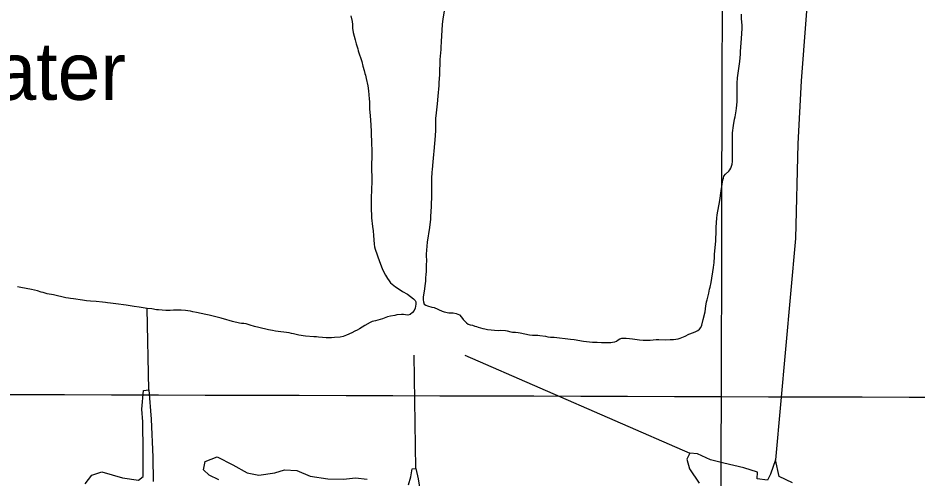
# Model space of a CAD drawing. Extents: x 3161615 to 3199515, y 867541 to 892976.
# Drawn here: x 3190764 to 3192331, y 884915 to 885717 of the extents above; entities that cross this region are included whole.
import ezdxf

# ---------------------------------------------------------------- set-up
doc = ezdxf.new("R2010")
doc.units = 0
for name, color, linetype in [('V-GRID-MAJR', 7, 'Continuous'), ('V-RIVR-IDEN', 7, 'Continuous'), ('V-TOPO-SHOR', 7, 'Continuous')]:
    doc.layers.add(name, color=color, linetype=linetype)

msp = doc.modelspace()

# ---------------------------------------------------------------- linework, layer by layer
at = {"layer": 'V-GRID-MAJR'}
for points in [[(3191958.754, 872935.3250000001), (3191973.739, 878996.033), (3191988.73, 885058.685), (3192003.72, 891121.381), (3192003.725, 891123.28)], [(3165858.044, 885132.7980000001), (3171084.176, 885116.4550000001), (3176310.311, 885100.872), (3181536.449, 885086.049), (3186762.588, 885071.987), (3191988.73, 885058.685), (3197214.873, 885046.142), (3197214.874, 885046.142)]]:
    msp.add_spline(points, degree=3, dxfattribs=at)
at = {"layer": 'V-TOPO-SHOR'}
for p, q in [((3190992.4650000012, 885070.572999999), (3190989.481000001, 885211.7209999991)), ((3191456.6070000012, 884933.346999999), (3191453.859810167, 885130.8711876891)), ((3191542.3694658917, 885130.6265948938), (3191933.801000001, 884960.3089999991))]:
    msp.add_line(p, q, dxfattribs=at)
for points in [[(3192144.089192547, 885876.8760695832), (3192143.932653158, 885820.2298899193), (3192127.4138924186, 885607.8507428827), (3192121.8000180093, 885498.1134453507), (3192117.8046891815, 885333.4952694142), (3192082.947000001, 884948.4419999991)], [(3191507.301000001, 885735.6469999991), (3191504.074000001, 885715.415999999), (3191502.943000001, 885705.689999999), (3191501.112000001, 885675.9409999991), (3191500.180000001, 885665.827999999), (3191500.193000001, 885662.327999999), (3191498.704000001, 885645.0229999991), (3191498.026000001, 885618.7749999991), (3191497.108000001, 885604.383999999), (3191497.127000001, 885599.523999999), (3191495.058000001, 885581.0489999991), (3191494.137000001, 885567.824999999), (3191491.495000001, 885546.8209999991), (3191491.317000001, 885542.9319999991), (3191491.333000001, 885538.4609999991), (3191490.962000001, 885533.7939999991), (3191490.995000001, 885524.851999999), (3191490.823000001, 885519.2139999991), (3191490.450000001, 885515.1279999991), (3191490.463000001, 885511.824999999), (3191488.230000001, 885485.376999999), (3191487.669000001, 885479.349999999), (3191486.162000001, 885466.9019999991), (3191485.240000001, 885453.677999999), (3191484.675000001, 885448.8159999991), (3191484.329000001, 885437.733999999), (3191484.360000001, 885429.5689999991), (3191483.997000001, 885422.7629999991), (3191484.034000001, 885412.8489999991), (3191483.878000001, 885402.7399999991), (3191483.516000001, 885396.126999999), (3191483.542000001, 885389.128999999), (3191482.635000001, 885371.6309999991), (3191482.265000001, 885367.1579999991), (3191480.376000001, 885352.3759999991), (3191476.391000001, 885327.283999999), (3191475.834000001, 885320.280999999), (3191475.109000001, 885306.4779999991), (3191474.935000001, 885300.837999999), (3191475.1440000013, 885297.339999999), (3191474.994000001, 885285.0929999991), (3191474.625000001, 885279.841999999), (3191474.642000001, 885275.7599999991), (3191474.075000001, 885271.479999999), (3191473.907000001, 885264.675999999), (3191473.538000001, 885259.037999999), (3191472.596000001, 885251.2579999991), (3191472.227000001, 885245.8119999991), (3191469.755000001, 885231.4169999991), (3191469.774000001, 885226.7509999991)], [(3191343.660000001, 885720.6669999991), (3191345.831000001, 885710.783999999), (3191346.431000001, 885705.935999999), (3191346.843000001, 885699.535999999), (3191348.035000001, 885691.976999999), (3191350.994000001, 885678.9929999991), (3191352.765000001, 885672.0169999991), (3191355.710000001, 885663.1059999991), (3191356.693000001, 885659.618999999), (3191362.774000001, 885641.601999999), (3191364.744000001, 885633.4639999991), (3191366.909000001, 885625.7139999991), (3191368.091000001, 885620.4809999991), (3191369.074000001, 885617.3829999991), (3191370.454000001, 885611.567999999), (3191373.217000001, 885598.9709999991), (3191374.605000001, 885590.4409999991), (3191375.435000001, 885576.6749999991), (3191376.037000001, 885571.2449999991), (3191376.471000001, 885559.221999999)], [(3191990.060000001, 885428.1909999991), (3191991.393000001, 885435.775999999), (3191992.159000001, 885438.6969999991), (3191992.731000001, 885441.809999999), (3191995.966000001, 885445.5129999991), (3192001.392000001, 885450.3929999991), (3192003.327000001, 885452.927999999), (3192005.064000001, 885456.0449999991), (3192006.4110000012, 885459.354999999), (3192007.175000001, 885463.0519999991), (3192007.742000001, 885467.329999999), (3192008.099000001, 885475.883999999), (3192007.777000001, 885509.319999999), (3192008.136000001, 885517.0979999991), (3192009.643000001, 885529.934999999), (3192011.544000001, 885541.2179999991), (3192012.500000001, 885545.302999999), (3192014.210000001, 885555.6129999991), (3192015.164000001, 885560.2819999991), (3192016.096000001, 885570.9789999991), (3192016.166000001, 885603.832999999), (3192016.520000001, 885612.9709999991), (3192020.493000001, 885641.368999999), (3192021.611000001, 885654.2039999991), (3192021.790000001, 885658.6769999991), (3192022.898000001, 885674.0389999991), (3192024.395000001, 885689.400999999), (3192024.382000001, 885692.511999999), (3192024.755000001, 885696.400999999), (3192024.548000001, 885699.7039999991), (3192024.921000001, 885703.983999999), (3192023.903000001, 885716.0329999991), (3192023.875000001, 885723.6149999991)], [(3191376.471000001, 885559.221999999), (3191377.077000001, 885552.628999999), (3191377.292000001, 885547.199999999), (3191378.5190000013, 885530.5229999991), (3191378.947000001, 885519.856999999), (3191378.963000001, 885515.5889999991), (3191379.797000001, 885500.851999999), (3191379.815000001, 885495.6149999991), (3191380.227000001, 885489.795999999), (3191380.463000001, 885478.7409999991), (3191380.295000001, 885472.1469999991), (3191379.9280000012, 885465.9389999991), (3191380.073000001, 885428.116999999), (3191379.897000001, 885423.461999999), (3191379.924000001, 885416.4779999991), (3191379.381000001, 885405.807999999), (3191379.252000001, 885389.126999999), (3191379.072000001, 885385.6349999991), (3191379.508000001, 885372.4459999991), (3191379.7150000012, 885369.3429999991), (3191381.712000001, 885354.4169999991), (3191382.517000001, 885346.8539999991), (3191382.937000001, 885338.5169999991), (3191384.155000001, 885323.778999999), (3191385.1440000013, 885318.7409999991), (3191386.127000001, 885315.0589999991), (3191393.580000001, 885293.3649999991), (3191398.282000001, 885281.354999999), (3191401.606000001, 885273.998999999), (3191403.951000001, 885269.545999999), (3191407.271000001, 885263.7399999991), (3191410.195000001, 885259.6769999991), (3191412.923000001, 885256.3919999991), (3191418.371000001, 885251.949999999), (3191421.484000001, 885249.633999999), (3191431.208000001, 885242.8829999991), (3191433.930000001, 885241.535999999), (3191442.288000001, 885236.523999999), (3191452.792000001, 885228.8049999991), (3191455.712000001, 885225.9079999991), (3191457.080000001, 885223.197999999), (3191457.095000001, 885219.511999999), (3191456.525000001, 885215.822999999), (3191455.763000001, 885212.523999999), (3191454.227000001, 885208.251999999), (3191451.332000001, 885204.5549999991), (3191447.076000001, 885201.6279999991), (3191443.201000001, 885200.4509999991), (3191438.738000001, 885200.8219999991), (3191435.244000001, 885201.390999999), (3191431.753000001, 885201.5709999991), (3191423.612000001, 885200.569999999), (3191420.509000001, 885199.780999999), (3191412.757000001, 885198.3949999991), (3191407.719000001, 885197.0179999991), (3191398.616000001, 885193.8809999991), (3191386.602000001, 885190.3439999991), (3191380.983000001, 885188.9639999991), (3191377.110000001, 885187.398999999), (3191367.820000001, 885182.1249999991), (3191358.533000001, 885176.2699999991), (3191355.049000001, 885174.317999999), (3191350.595000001, 885172.167999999), (3191345.755000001, 885169.4339999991), (3191336.074000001, 885165.128999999), (3191330.457000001, 885163.363999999), (3191325.418000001, 885162.1799999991), (3191315.142000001, 885161.1699999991), (3191310.099000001, 885160.9569999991), (3191300.984000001, 885160.9219999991), (3191294.580000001, 885161.481999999), (3191287.209000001, 885161.839999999), (3191283.910000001, 885162.216999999), (3191279.254000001, 885162.3929999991), (3191264.896000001, 885163.694999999), (3191253.251000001, 885165.589999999), (3191243.933000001, 885167.6889999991), (3191240.439000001, 885168.2559999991), (3191236.169000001, 885169.2109999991), (3191212.686000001, 885172.4199999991), (3191207.251000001, 885173.562999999), (3191200.652000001, 885174.7009999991), (3191183.762000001, 885178.7089999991), (3191176.193000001, 885180.2329999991), (3191168.617000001, 885182.530999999), (3191165.121000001, 885183.8759999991), (3191161.433000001, 885184.8309999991), (3191157.358000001, 885185.5929999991), (3191153.477000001, 885185.964999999), (3191149.983000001, 885186.5329999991), (3191137.560000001, 885189.2009999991), (3191131.735000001, 885190.925999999), (3191127.850000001, 885192.2669999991), (3191117.948000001, 885194.9459999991), (3191096.978000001, 885200.1029999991), (3191091.158000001, 885201.050999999), (3191075.431000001, 885205.064999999), (3191068.638000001, 885206.2019999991), (3191064.561000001, 885207.155999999), (3191060.291000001, 885207.915999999), (3191056.2150000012, 885208.4809999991)], [(3191980.565000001, 885368.861999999), (3191981.321000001, 885374.6969999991), (3191985.698000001, 885399.5959999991), (3191988.356000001, 885416.131999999), (3191990.060000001, 885428.1909999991)], [(3191469.774000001, 885226.7509999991), (3191469.981000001, 885223.2529999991), (3191471.3570000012, 885219.564999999), (3191474.279000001, 885217.631999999), (3191477.200000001, 885216.4759999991), (3191484.790000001, 885214.366999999), (3191488.486000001, 885213.6029999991), (3191502.509000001, 885207.2399999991), (3191506.400000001, 885206.0889999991), (3191514.183000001, 885204.3709999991), (3191518.461000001, 885203.9979999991), (3191521.572000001, 885204.0079999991), (3191526.825000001, 885203.057999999), (3191530.132000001, 885202.096999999), (3191533.0530000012, 885200.9419999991), (3191536.373000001, 885196.8729999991), (3191539.500000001, 885192.4119999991), (3191542.429000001, 885189.118999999), (3191544.772000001, 885186.599999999), (3191547.889000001, 885184.6689999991), (3191551.198000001, 885183.515999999), (3191555.673000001, 885182.559999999), (3191559.566000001, 885181.2139999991), (3191562.679000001, 885180.447999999), (3191565.600000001, 885179.292999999), (3191573.192000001, 885176.988999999), (3191576.694000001, 885176.224999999), (3191581.556000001, 885175.464999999), (3191600.225000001, 885173.787999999), (3191604.891000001, 885173.8039999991), (3191612.863000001, 885173.2509999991), (3191615.974000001, 885172.8749999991), (3191622.239000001, 885171.1299999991), (3191625.348000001, 885170.729999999), (3191630.034000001, 885170.7919999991), (3191634.896000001, 885170.2289999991), (3191638.203000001, 885169.6569999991), (3191654.936000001, 885166.025999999), (3191659.992000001, 885165.462999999), (3191668.936000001, 885165.108999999), (3191672.630000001, 885164.733999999), (3191682.356000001, 885163.410999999), (3191686.636000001, 885162.648999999), (3191691.498000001, 885162.0839999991), (3191697.331000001, 885161.716999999), (3191725.921000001, 885158.327999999), (3191732.145000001, 885157.765999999), (3191748.484000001, 885155.1079999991), (3191764.434000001, 885153.2239999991), (3191772.208000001, 885153.2549999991), (3191780.181000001, 885152.893999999), (3191785.625000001, 885152.9169999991), (3191789.903000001, 885152.738999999), (3191796.123000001, 885152.760999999), (3191799.231000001, 885152.9679999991), (3191802.924000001, 885153.5659999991), (3191805.834000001, 885154.935999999), (3191809.129000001, 885157.280999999), (3191811.845000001, 885158.8479999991), (3191815.341000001, 885160.0269999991), (3191822.728000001, 885160.055999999), (3191828.563000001, 885159.689999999), (3191834.006000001, 885159.1259999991), (3191846.065000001, 885157.4219999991), (3191852.289000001, 885156.8629999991), (3191856.567000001, 885156.684999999), (3191864.731000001, 885156.9099999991), (3191874.837000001, 885157.7279999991), (3191879.892000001, 885157.7459999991), (3191891.557000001, 885157.0129999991), (3191899.526000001, 885157.8219999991), (3191905.162000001, 885158.0369999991), (3191913.323000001, 885159.234999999), (3191916.817000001, 885160.4149999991), (3191925.358000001, 885163.944999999), (3191931.956000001, 885167.0809999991), (3191939.915000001, 885170.0279999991), (3191943.990000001, 885171.792999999), (3191947.4820000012, 885173.5539999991), (3191950.390000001, 885175.898999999), (3191952.905000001, 885178.8239999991), (3191954.447000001, 885182.7189999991), (3191956.741000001, 885192.8359999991), (3191960.384000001, 885206.2629999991), (3191961.513000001, 885216.3759999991), (3191962.082000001, 885219.488999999), (3191962.846000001, 885223.187999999), (3191963.997000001, 885227.0789999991), (3191966.873000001, 885238.170999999), (3191968.206000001, 885245.172999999), (3191969.162000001, 885249.0659999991), (3191970.688000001, 885257.040999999), (3191975.060000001, 885283.1079999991), (3191975.431000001, 885287.5809999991), (3191976.003000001, 885291.082999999), (3191976.930000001, 885302.3609999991), (3191976.918000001, 885305.8609999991), (3191978.771000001, 885329.584999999), (3191979.480000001, 885347.4729999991), (3191979.460000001, 885353.1109999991), (3191980.565000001, 885368.861999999)], [(3191056.2150000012, 885208.4809999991), (3191048.261000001, 885209.033999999), (3191035.266000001, 885208.5979999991), (3191029.450000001, 885208.185999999), (3191024.600000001, 885208.5569999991), (3191021.497000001, 885208.349999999), (3191009.275000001, 885209.273999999), (3191005.781000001, 885209.6479999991), (3190997.630000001, 885210.9759999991), (3190989.481000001, 885211.7209999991), (3190978.9990000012, 885213.231999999), (3190975.505000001, 885213.993999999), (3190966.578000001, 885215.511999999), (3190952.994000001, 885217.594999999), (3190934.558000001, 885219.6569999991), (3190925.630000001, 885220.979999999), (3190920.197000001, 885221.540999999), (3190916.511000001, 885222.302999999), (3190911.270000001, 885223.060999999), (3190900.600000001, 885223.988999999), (3190890.509000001, 885224.5329999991), (3190883.915000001, 885225.089999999), (3190876.927000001, 885226.0319999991), (3190861.206000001, 885228.493999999), (3190855.968000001, 885229.0549999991), (3190852.474000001, 885229.8189999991), (3190847.622000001, 885230.381999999), (3190826.073000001, 885235.5369999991), (3190815.204000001, 885237.435999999), (3190808.407000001, 885239.3489999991), (3190804.719000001, 885240.3049999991), (3190798.310000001, 885242.4139999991), (3190787.827000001, 885244.7019999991), (3190769.194000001, 885248.3169999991), (3190763.756000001, 885249.653999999)], [(3190881.379000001, 884907.1279999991), (3190893.278000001, 884922.184999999), (3190910.277000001, 884927.484999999), (3190946.444000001, 884917.412999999), (3190973.951000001, 884912.9789999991), (3190982.043000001, 884919.640999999), (3190982.399000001, 884963.3659999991), (3190982.030000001, 885014.5929999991), (3190979.763000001, 885036.7499999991), (3190982.870000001, 885069.400999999), (3190992.4650000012, 885070.572999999), (3190996.237000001, 885019.1839999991), (3190999.281000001, 884953.4829999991), (3190999.791000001, 884911.158999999)], [(3191114.233000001, 884914.0669999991), (3191097.011000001, 884921.7669999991), (3191087.549000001, 884930.9829999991), (3191090.3740000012, 884945.9169999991), (3191111.376000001, 884953.6749999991), (3191138.657000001, 884939.6419999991), (3191163.057000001, 884926.1209999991), (3191183.670000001, 884921.836999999), (3191211.2320000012, 884925.866999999), (3191228.579000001, 884931.1699999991), (3191249.530000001, 884929.7669999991), (3191272.779000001, 884920.4299999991)], [(3192089.050000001, 884919.8089999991), (3192082.947000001, 884948.4419999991), (3192073.958000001, 884923.8089999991), (3192068.621000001, 884913.118999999), (3192050.623000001, 884915.6969999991), (3192051.549000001, 884927.0739999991), (3192027.538000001, 884934.476999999), (3191993.120000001, 884942.8979999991), (3191969.555000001, 884948.540999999), (3191946.855000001, 884958.9469999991), (3191933.801000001, 884960.3089999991), (3191928.726000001, 884949.883999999), (3191933.375000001, 884933.0619999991), (3191950.136000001, 884907.729999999)], [(3191443.885000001, 884905.3729999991), (3191448.110000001, 884918.8259999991), (3191450.588000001, 884932.7999999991), (3191456.6070000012, 884933.346999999), (3191460.691000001, 884915.383999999), (3191464.179000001, 884893.317999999)], [(3191272.779000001, 884920.4299999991), (3191303.777000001, 884915.6599999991), (3191331.007000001, 884915.0659999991), (3191351.944000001, 884917.1529999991), (3191371.939000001, 884914.871999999)], [(3192112.195000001, 884908.4369999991), (3192089.050000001, 884919.8089999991)]]:
    msp.add_lwpolyline(points, dxfattribs=at)

# ---------------------------------------------------------------- texts
at = {"layer": 'V-RIVR-IDEN'}
msp.add_text('Water', height=99.99980199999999, dxfattribs=at).set_placement((3190595.780038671, 885574.6587949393))

doc.saveas('drawing.dxf')
